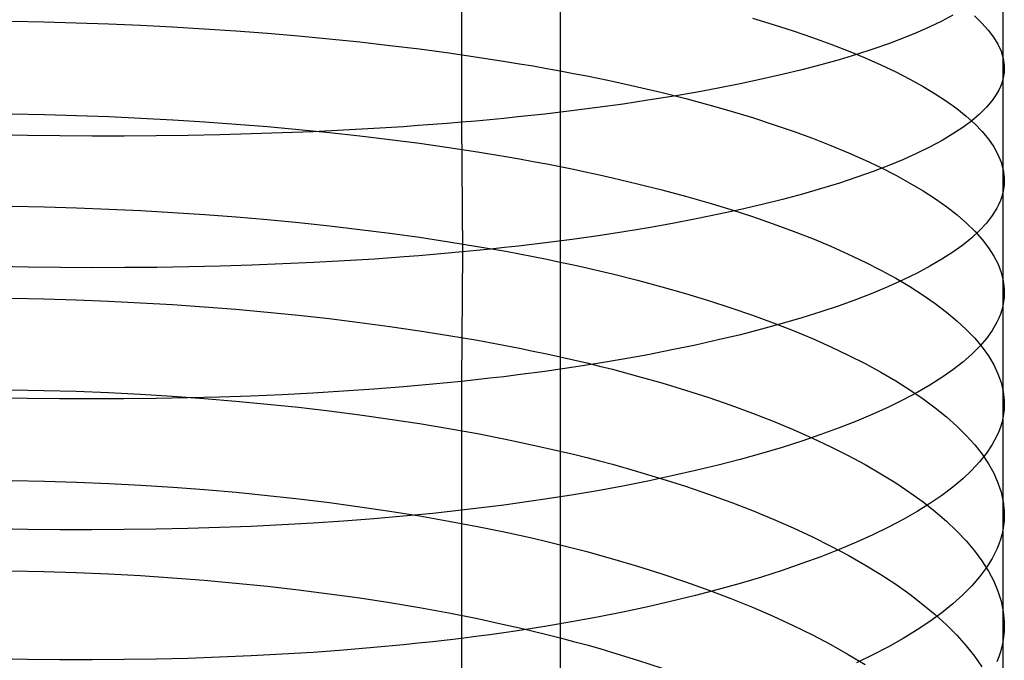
# Model space of a CAD drawing. Extents: x -383 to 1849, y -1185 to -529.
# Tile 765 of 870: x 1832 to 1847, y -1042 to -1033. Entities that reach past the tile are written whole.
import ezdxf

# ---------------------------------------------------------------- set-up
doc = ezdxf.new("R2010")
doc.units = 0
doc.layers.add('PREDEFINITO', color=7, linetype='CONTINUOUS')

msp = doc.modelspace()

# ---------------------------------------------------------------- linework, layer by layer
at = {"layer": 'PREDEFINITO'}
for p, q in [((1846.972, -1031.849, 663.267), (1846.971, -1033.586, 662.959)), ((1840.232, -1031.943, 649.487), (1840.232, -1033.409, 649.17)), ((1838.727, -1032.252, 675.913), (1838.729, -1034.237, 675.582)), ((1846.209, -1032.605, 667.012), (1846.043, -1032.695, 667.465)), ((1846.542, -1032.618, 658.709), (1846.654, -1032.725, 659.174)), ((1831.874, -1032.697, 647.009), (1832.366, -1032.706, 647.013)), ((1832.366, -1032.706, 647.013), (1832.857, -1032.72, 647.03)), ((1832.857, -1032.72, 647.03), (1833.348, -1032.737, 647.063)), ((1833.348, -1032.737, 647.063), (1833.837, -1032.758, 647.11)), ((1833.837, -1032.758, 647.11), (1834.325, -1032.783, 647.172)), ((1843.158, -1032.653, 652.092), (1843.474, -1032.748, 652.455)), ((1843.474, -1032.748, 652.455), (1843.779, -1032.845, 652.827)), ((1846.043, -1032.695, 667.465), (1845.861, -1032.784, 667.912)), ((1846.654, -1032.725, 659.174), (1846.751, -1032.832, 659.642)), ((1834.325, -1032.783, 647.172), (1834.809, -1032.812, 647.248)), ((1834.809, -1032.812, 647.248), (1835.291, -1032.845, 647.339)), ((1835.291, -1032.845, 647.339), (1835.769, -1032.881, 647.444)), ((1835.769, -1032.881, 647.444), (1836.243, -1032.922, 647.564)), ((1843.779, -1032.845, 652.827), (1844.071, -1032.945, 653.209)), ((1845.665, -1032.872, 668.354), (1845.455, -1032.958, 668.79)), ((1845.861, -1032.784, 667.912), (1845.665, -1032.872, 668.354)), ((1846.751, -1032.832, 659.642), (1846.832, -1032.94, 660.113)), ((1836.243, -1032.922, 647.564), (1836.713, -1032.966, 647.698)), ((1836.713, -1032.966, 647.698), (1837.177, -1033.014, 647.847)), ((1837.177, -1033.014, 647.847), (1837.635, -1033.066, 648.011)), ((1837.635, -1033.066, 648.011), (1838.087, -1033.121, 648.188)), ((1844.071, -1032.945, 653.209), (1844.351, -1033.046, 653.6)), ((1844.351, -1033.046, 653.6), (1844.618, -1033.149, 653.999)), ((1845.231, -1033.042, 669.22), (1844.993, -1033.125, 669.643)), ((1845.455, -1032.958, 668.79), (1845.231, -1033.042, 669.22)), ((1846.832, -1032.94, 660.113), (1846.897, -1033.048, 660.585)), ((1846.897, -1033.048, 660.585), (1846.945, -1033.156, 661.059)), ((1838.087, -1033.121, 648.188), (1838.532, -1033.181, 648.38)), ((1838.532, -1033.181, 648.38), (1838.969, -1033.243, 648.587)), ((1844.742, -1033.206, 670.059), (1844.478, -1033.285, 670.467)), ((1844.618, -1033.149, 653.999), (1844.873, -1033.255, 654.407)), ((1844.993, -1033.125, 669.643), (1844.742, -1033.206, 670.059)), ((1846.945, -1033.156, 661.059), (1846.977, -1033.264, 661.534)), ((1838.969, -1033.243, 648.587), (1839.399, -1033.31, 648.807)), ((1839.399, -1033.31, 648.807), (1839.61, -1033.345, 648.923)), ((1839.61, -1033.345, 648.923), (1839.82, -1033.38, 649.042)), ((1844.201, -1033.363, 670.867), (1843.911, -1033.438, 671.258)), ((1844.478, -1033.285, 670.467), (1844.201, -1033.363, 670.867)), ((1844.873, -1033.255, 654.407), (1845.114, -1033.361, 654.822)), ((1845.114, -1033.361, 654.822), (1845.342, -1033.47, 655.245)), ((1846.977, -1033.264, 661.534), (1846.993, -1033.372, 662.009)), ((1839.82, -1033.38, 649.042), (1840.027, -1033.417, 649.165)), ((1840.027, -1033.417, 649.165), (1840.232, -1033.454, 649.292)), ((1840.232, -1033.409, 649.17), (1840.232, -1034.869, 648.823)), ((1840.232, -1033.454, 649.292), (1840.434, -1033.493, 649.422)), ((1840.434, -1033.493, 649.422), (1840.634, -1033.532, 649.555)), ((1843.61, -1033.512, 671.641), (1843.297, -1033.583, 672.013)), ((1843.911, -1033.438, 671.258), (1843.61, -1033.512, 671.641)), ((1845.342, -1033.47, 655.245), (1845.556, -1033.579, 655.674)), ((1846.991, -1033.479, 662.485), (1846.983, -1033.533, 662.722)), ((1846.994, -1033.426, 662.247), (1846.991, -1033.479, 662.485)), ((1846.993, -1033.372, 662.009), (1846.994, -1033.426, 662.247)), ((1840.634, -1033.532, 649.555), (1840.832, -1033.572, 649.692)), ((1840.832, -1033.572, 649.692), (1841.026, -1033.613, 649.832)), ((1841.026, -1033.613, 649.832), (1841.409, -1033.698, 650.123)), ((1842.972, -1033.652, 672.376), (1842.636, -1033.718, 672.729)), ((1843.297, -1033.583, 672.013), (1842.972, -1033.652, 672.376)), ((1845.556, -1033.579, 655.674), (1845.757, -1033.69, 656.11)), ((1846.955, -1033.64, 663.197), (1846.935, -1033.693, 663.433)), ((1846.971, -1033.586, 662.959), (1846.955, -1033.64, 663.197)), ((1846.983, -1033.533, 662.722), (1846.971, -1033.586, 662.959)), ((1846.971, -1033.586, 662.959), (1846.972, -1035.313, 662.594)), ((1841.409, -1033.698, 650.123), (1841.781, -1033.786, 650.426)), ((1841.781, -1033.786, 650.426), (1842.142, -1033.877, 650.742)), ((1842.289, -1033.783, 673.07), (1841.932, -1033.844, 673.401)), ((1842.636, -1033.718, 672.729), (1842.289, -1033.783, 673.07)), ((1845.757, -1033.69, 656.11), (1845.943, -1033.803, 656.551)), ((1845.943, -1033.803, 656.551), (1846.116, -1033.916, 656.997)), ((1846.881, -1033.799, 663.906), (1846.81, -1033.904, 664.376)), ((1846.91, -1033.746, 663.67), (1846.881, -1033.799, 663.906)), ((1846.935, -1033.693, 663.433), (1846.91, -1033.746, 663.67)), ((1841.187, -1033.96, 674.026), (1840.8, -1034.014, 674.319)), ((1841.564, -1033.903, 673.719), (1841.187, -1033.96, 674.026)), ((1841.932, -1033.844, 673.401), (1841.564, -1033.903, 673.719)), ((1842.142, -1033.877, 650.742), (1842.492, -1033.97, 651.069)), ((1846.116, -1033.916, 656.997), (1846.273, -1034.03, 657.449)), ((1846.81, -1033.904, 664.376), (1846.723, -1034.008, 664.845)), ((1831.882, -1034.11, 646.671), (1832.373, -1034.119, 646.674)), ((1832.373, -1034.119, 646.674), (1832.864, -1034.133, 646.692)), ((1839.997, -1034.112, 674.867), (1839.583, -1034.157, 675.12)), ((1840.403, -1034.064, 674.6), (1839.997, -1034.112, 674.867)), ((1840.8, -1034.014, 674.319), (1840.403, -1034.064, 674.6)), ((1842.492, -1033.97, 651.069), (1842.832, -1034.067, 651.408)), ((1842.832, -1034.067, 651.408), (1843.16, -1034.167, 651.758)), ((1846.273, -1034.03, 657.449), (1846.416, -1034.145, 657.904)), ((1846.619, -1034.112, 665.31), (1846.499, -1034.214, 665.773)), ((1846.723, -1034.008, 664.845), (1846.619, -1034.112, 665.31)), ((1832.864, -1034.133, 646.692), (1833.355, -1034.151, 646.724)), ((1833.355, -1034.151, 646.724), (1833.843, -1034.173, 646.771)), ((1833.843, -1034.173, 646.771), (1834.33, -1034.199, 646.832)), ((1834.33, -1034.199, 646.832), (1834.815, -1034.23, 646.908)), ((1834.815, -1034.23, 646.908), (1835.296, -1034.264, 646.999)), ((1835.296, -1034.264, 646.999), (1835.774, -1034.303, 647.104)), ((1838.51, -1034.255, 675.688), (1838.29, -1034.273, 675.79)), ((1838.729, -1034.237, 675.582), (1838.51, -1034.255, 675.688)), ((1838.945, -1034.219, 675.472), (1838.729, -1034.237, 675.582)), ((1838.729, -1034.237, 675.582), (1838.74, -1036.214, 675.207)), ((1839.16, -1034.199, 675.358), (1838.945, -1034.219, 675.472)), ((1839.372, -1034.178, 675.241), (1839.16, -1034.199, 675.358)), ((1839.583, -1034.157, 675.12), (1839.372, -1034.178, 675.241)), ((1843.16, -1034.167, 651.758), (1843.476, -1034.269, 652.118)), ((1843.476, -1034.269, 652.118), (1843.78, -1034.373, 652.488)), ((1846.499, -1034.214, 665.773), (1846.363, -1034.316, 666.231)), ((1846.416, -1034.145, 657.904), (1846.544, -1034.261, 658.364)), ((1846.544, -1034.261, 658.364), (1846.656, -1034.377, 658.826)), ((1835.522, -1034.416, 676.719), (1835.043, -1034.429, 676.821)), ((1835.997, -1034.4, 676.602), (1835.522, -1034.416, 676.719)), ((1835.774, -1034.303, 647.104), (1836.247, -1034.346, 647.223)), ((1836.467, -1034.381, 676.471), (1835.997, -1034.4, 676.602)), ((1836.247, -1034.346, 647.223), (1836.716, -1034.393, 647.357)), ((1836.931, -1034.359, 676.323), (1836.467, -1034.381, 676.471)), ((1836.716, -1034.393, 647.357), (1837.18, -1034.444, 647.505)), ((1837.391, -1034.333, 676.161), (1836.931, -1034.359, 676.323)), ((1837.844, -1034.305, 675.983), (1837.391, -1034.333, 676.161)), ((1838.068, -1034.289, 675.889), (1837.844, -1034.305, 675.983)), ((1838.29, -1034.273, 675.79), (1838.068, -1034.289, 675.889)), ((1843.78, -1034.373, 652.488), (1844.073, -1034.48, 652.868)), ((1846.212, -1034.416, 666.686), (1846.046, -1034.515, 667.136)), ((1846.363, -1034.316, 666.231), (1846.212, -1034.416, 666.686)), ((1846.656, -1034.377, 658.826), (1846.752, -1034.494, 659.292)), ((1832.118, -1034.438, 677.113), (1831.627, -1034.429, 677.11)), ((1832.609, -1034.445, 677.102), (1832.118, -1034.438, 677.113)), ((1833.1, -1034.448, 677.076), (1832.609, -1034.445, 677.102)), ((1833.589, -1034.448, 677.035), (1833.1, -1034.448, 677.076)), ((1834.076, -1034.444, 676.979), (1833.589, -1034.448, 677.035)), ((1834.561, -1034.438, 676.907), (1834.076, -1034.444, 676.979)), ((1835.043, -1034.429, 676.821), (1834.561, -1034.438, 676.907)), ((1837.18, -1034.444, 647.505), (1837.637, -1034.499, 647.668)), ((1837.637, -1034.499, 647.668), (1838.089, -1034.558, 647.845)), ((1838.089, -1034.558, 647.845), (1838.533, -1034.621, 648.036)), ((1844.073, -1034.48, 652.868), (1844.353, -1034.59, 653.257)), ((1846.046, -1034.515, 667.136), (1845.865, -1034.612, 667.581)), ((1846.752, -1034.494, 659.292), (1846.833, -1034.611, 659.76)), ((1838.533, -1034.621, 648.036), (1838.971, -1034.688, 648.241)), ((1838.971, -1034.688, 648.241), (1839.4, -1034.759, 648.461)), ((1844.353, -1034.59, 653.257), (1844.62, -1034.701, 653.654)), ((1844.62, -1034.701, 653.654), (1844.874, -1034.814, 654.06)), ((1845.67, -1034.708, 668.021), (1845.46, -1034.803, 668.455)), ((1845.865, -1034.612, 667.581), (1845.67, -1034.708, 668.021)), ((1846.833, -1034.611, 659.76), (1846.898, -1034.728, 660.23)), ((1839.4, -1034.759, 648.461), (1839.611, -1034.796, 648.576)), ((1839.611, -1034.796, 648.576), (1839.82, -1034.834, 648.694)), ((1839.82, -1034.834, 648.694), (1840.027, -1034.873, 648.817)), ((1840.232, -1034.869, 648.823), (1840.232, -1036.323, 648.448)), ((1844.874, -1034.814, 654.06), (1845.116, -1034.929, 654.473)), ((1845.46, -1034.803, 668.455), (1845.236, -1034.895, 668.882)), ((1846.898, -1034.728, 660.23), (1846.947, -1034.845, 660.702)), ((1846.947, -1034.845, 660.702), (1846.978, -1034.963, 661.175)), ((1840.027, -1034.873, 648.817), (1840.232, -1034.913, 648.942)), ((1840.232, -1034.913, 648.942), (1840.434, -1034.954, 649.072)), ((1840.434, -1034.954, 649.072), (1840.634, -1034.996, 649.204)), ((1840.634, -1034.996, 649.204), (1840.831, -1035.039, 649.341)), ((1844.999, -1034.987, 669.303), (1844.748, -1035.076, 669.716)), ((1845.236, -1034.895, 668.882), (1844.999, -1034.987, 669.303)), ((1845.116, -1034.929, 654.473), (1845.344, -1035.046, 654.893)), ((1846.978, -1034.963, 661.175), (1846.993, -1035.08, 661.648)), ((1840.831, -1035.039, 649.341), (1841.026, -1035.083, 649.48)), ((1841.026, -1035.083, 649.48), (1841.408, -1035.173, 649.769)), ((1844.484, -1035.163, 670.122), (1844.208, -1035.248, 670.52)), ((1844.748, -1035.076, 669.716), (1844.484, -1035.163, 670.122)), ((1845.344, -1035.046, 654.893), (1845.558, -1035.164, 655.32)), ((1845.558, -1035.164, 655.32), (1845.759, -1035.283, 655.753)), ((1846.995, -1035.138, 661.884), (1846.991, -1035.197, 662.121)), ((1846.993, -1035.08, 661.648), (1846.995, -1035.138, 661.884)), ((1841.408, -1035.173, 649.769), (1841.78, -1035.267, 650.071)), ((1841.78, -1035.267, 650.071), (1842.141, -1035.364, 650.384)), ((1844.208, -1035.248, 670.52), (1843.919, -1035.331, 670.909)), ((1845.759, -1035.283, 655.753), (1845.945, -1035.404, 656.192)), ((1846.972, -1035.313, 662.594), (1846.956, -1035.371, 662.83)), ((1846.984, -1035.255, 662.357), (1846.972, -1035.313, 662.594)), ((1846.972, -1035.313, 662.594), (1846.972, -1038.747, 661.782)), ((1846.991, -1035.197, 662.121), (1846.984, -1035.255, 662.357)), ((1842.141, -1035.364, 650.384), (1842.492, -1035.465, 650.71)), ((1842.492, -1035.465, 650.71), (1842.831, -1035.568, 651.047)), ((1843.618, -1035.412, 671.289), (1843.305, -1035.49, 671.659)), ((1843.919, -1035.331, 670.909), (1843.618, -1035.412, 671.289)), ((1845.945, -1035.404, 656.192), (1846.117, -1035.526, 656.636)), ((1846.935, -1035.429, 663.065), (1846.91, -1035.487, 663.301)), ((1846.956, -1035.371, 662.83), (1846.935, -1035.429, 663.065)), ((1831.882, -1035.518, 646.309), (1832.373, -1035.528, 646.311)), ((1832.373, -1035.528, 646.311), (1832.864, -1035.542, 646.329)), ((1832.864, -1035.542, 646.329), (1833.355, -1035.561, 646.361)), ((1833.355, -1035.561, 646.361), (1833.843, -1035.584, 646.407)), ((1833.843, -1035.584, 646.407), (1834.33, -1035.611, 646.468)), ((1834.33, -1035.611, 646.468), (1834.815, -1035.643, 646.544)), ((1842.981, -1035.566, 672.02), (1842.645, -1035.64, 672.371)), ((1842.831, -1035.568, 651.047), (1843.159, -1035.674, 651.395)), ((1843.305, -1035.49, 671.659), (1842.981, -1035.566, 672.02)), ((1846.117, -1035.526, 656.636), (1846.275, -1035.65, 657.085)), ((1846.881, -1035.544, 663.536), (1846.81, -1035.659, 664.005)), ((1846.91, -1035.487, 663.301), (1846.881, -1035.544, 663.536)), ((1834.815, -1035.643, 646.544), (1835.296, -1035.68, 646.634)), ((1835.296, -1035.68, 646.634), (1835.774, -1035.72, 646.738)), ((1835.774, -1035.72, 646.738), (1836.247, -1035.766, 646.856)), ((1836.247, -1035.766, 646.856), (1836.716, -1035.815, 646.989)), ((1842.299, -1035.71, 672.71), (1841.942, -1035.779, 673.039)), ((1842.645, -1035.64, 672.371), (1842.299, -1035.71, 672.71)), ((1843.159, -1035.674, 651.395), (1843.475, -1035.784, 651.753)), ((1846.275, -1035.65, 657.085), (1846.417, -1035.774, 657.538)), ((1846.81, -1035.659, 664.005), (1846.722, -1035.773, 664.471)), ((1836.716, -1035.815, 646.989), (1837.18, -1035.869, 647.136)), ((1837.18, -1035.869, 647.136), (1837.637, -1035.927, 647.298)), ((1841.197, -1035.906, 673.66), (1840.81, -1035.966, 673.952)), ((1841.575, -1035.844, 673.355), (1841.197, -1035.906, 673.66)), ((1841.942, -1035.779, 673.039), (1841.575, -1035.844, 673.355)), ((1843.475, -1035.784, 651.753), (1843.779, -1035.895, 652.122)), ((1843.779, -1035.895, 652.122), (1844.071, -1036.01, 652.499)), ((1846.417, -1035.774, 657.538), (1846.545, -1035.898, 657.995)), ((1846.618, -1035.885, 664.935), (1846.498, -1035.997, 665.396)), ((1846.545, -1035.898, 657.995), (1846.657, -1036.024, 658.456)), ((1846.722, -1035.773, 664.471), (1846.618, -1035.885, 664.935)), ((1837.637, -1035.927, 647.298), (1838.089, -1035.99, 647.474)), ((1838.089, -1035.99, 647.474), (1838.533, -1036.057, 647.663)), ((1838.533, -1036.057, 647.663), (1838.971, -1036.128, 647.867)), ((1840.414, -1036.022, 674.231), (1840.008, -1036.075, 674.496)), ((1840.81, -1035.966, 673.952), (1840.414, -1036.022, 674.231)), ((1844.071, -1036.01, 652.499), (1844.351, -1036.127, 652.886)), ((1846.498, -1035.997, 665.396), (1846.362, -1036.108, 665.853)), ((1846.657, -1036.024, 658.456), (1846.754, -1036.15, 658.919)), ((1838.74, -1036.214, 675.207), (1838.521, -1036.234, 675.313)), ((1838.74, -1036.214, 675.207), (1838.728, -1038.186, 674.804)), ((1838.956, -1036.193, 675.098), (1838.74, -1036.214, 675.207)), ((1839.171, -1036.171, 674.985), (1838.956, -1036.193, 675.098)), ((1838.971, -1036.128, 647.867), (1839.4, -1036.203, 648.086)), ((1839.383, -1036.148, 674.868), (1839.171, -1036.171, 674.985)), ((1839.594, -1036.125, 674.748), (1839.383, -1036.148, 674.868)), ((1839.4, -1036.203, 648.086), (1839.611, -1036.243, 648.2)), ((1840.008, -1036.075, 674.496), (1839.594, -1036.125, 674.748)), ((1844.351, -1036.127, 652.886), (1844.619, -1036.246, 653.281)), ((1846.21, -1036.217, 666.306), (1846.044, -1036.325, 666.755)), ((1846.362, -1036.108, 665.853), (1846.21, -1036.217, 666.306)), ((1846.754, -1036.15, 658.919), (1846.834, -1036.276, 659.385)), ((1836.942, -1036.35, 675.945), (1836.477, -1036.375, 676.091)), ((1837.401, -1036.321, 675.783), (1836.942, -1036.35, 675.945)), ((1837.854, -1036.289, 675.607), (1837.401, -1036.321, 675.783)), ((1838.078, -1036.271, 675.513), (1837.854, -1036.289, 675.607)), ((1838.301, -1036.253, 675.415), (1838.078, -1036.271, 675.513)), ((1838.521, -1036.234, 675.313), (1838.301, -1036.253, 675.415)), ((1839.611, -1036.243, 648.2), (1839.82, -1036.283, 648.318)), ((1839.82, -1036.283, 648.318), (1840.027, -1036.324, 648.439)), ((1840.027, -1036.324, 648.439), (1840.232, -1036.367, 648.564)), ((1840.232, -1036.323, 648.448), (1840.231, -1037.769, 648.045)), ((1840.232, -1036.367, 648.564), (1840.434, -1036.41, 648.693)), ((1844.619, -1036.246, 653.281), (1844.873, -1036.367, 653.684)), ((1844.873, -1036.367, 653.684), (1845.114, -1036.49, 654.095)), ((1846.044, -1036.325, 666.755), (1845.863, -1036.431, 667.198)), ((1846.834, -1036.276, 659.385), (1846.899, -1036.402, 659.852)), ((1832.125, -1036.445, 676.732), (1831.633, -1036.435, 676.729)), ((1832.617, -1036.451, 676.721), (1832.125, -1036.445, 676.732)), ((1833.108, -1036.453, 676.695), (1832.617, -1036.451, 676.721)), ((1833.597, -1036.452, 676.654), (1833.108, -1036.453, 676.695)), ((1834.085, -1036.448, 676.597), (1833.597, -1036.452, 676.654)), ((1834.571, -1036.44, 676.526), (1834.085, -1036.448, 676.597)), ((1835.053, -1036.429, 676.44), (1834.571, -1036.44, 676.526)), ((1835.532, -1036.414, 676.339), (1835.053, -1036.429, 676.44)), ((1836.007, -1036.396, 676.223), (1835.532, -1036.414, 676.339)), ((1836.477, -1036.375, 676.091), (1836.007, -1036.396, 676.223)), ((1840.434, -1036.41, 648.693), (1840.634, -1036.455, 648.825)), ((1840.634, -1036.455, 648.825), (1840.831, -1036.5, 648.96)), ((1840.831, -1036.5, 648.96), (1841.026, -1036.547, 649.099)), ((1845.114, -1036.49, 654.095), (1845.342, -1036.615, 654.513)), ((1845.863, -1036.431, 667.198), (1845.667, -1036.536, 667.637)), ((1846.899, -1036.402, 659.852), (1846.947, -1036.529, 660.322)), ((1841.026, -1036.547, 649.099), (1841.408, -1036.643, 649.386)), ((1841.408, -1036.643, 649.386), (1841.78, -1036.743, 649.685)), ((1845.456, -1036.639, 668.069), (1845.232, -1036.741, 668.495)), ((1845.342, -1036.615, 654.513), (1845.557, -1036.741, 654.937)), ((1845.667, -1036.536, 667.637), (1845.456, -1036.639, 668.069)), ((1846.947, -1036.529, 660.322), (1846.979, -1036.656, 660.792)), ((1846.979, -1036.656, 660.792), (1846.994, -1036.782, 661.263)), ((1841.78, -1036.743, 649.685), (1842.141, -1036.846, 649.997)), ((1845.232, -1036.741, 668.495), (1844.994, -1036.84, 668.915)), ((1845.557, -1036.741, 654.937), (1845.757, -1036.87, 655.368)), ((1846.994, -1036.782, 661.263), (1846.995, -1036.845, 661.498)), ((1831.873, -1036.92, 645.924), (1832.365, -1036.929, 645.926)), ((1832.365, -1036.929, 645.926), (1832.857, -1036.944, 645.943)), ((1832.857, -1036.944, 645.943), (1833.348, -1036.963, 645.975)), ((1833.348, -1036.963, 645.975), (1833.837, -1036.987, 646.02)), ((1842.141, -1036.846, 649.997), (1842.491, -1036.953, 650.321)), ((1842.491, -1036.953, 650.321), (1842.83, -1037.063, 650.656)), ((1844.743, -1036.938, 669.327), (1844.479, -1037.033, 669.732)), ((1844.994, -1036.84, 668.915), (1844.743, -1036.938, 669.327)), ((1845.757, -1036.87, 655.368), (1845.944, -1036.999, 655.804)), ((1846.992, -1036.908, 661.733), (1846.984, -1036.971, 661.969)), ((1846.995, -1036.845, 661.498), (1846.992, -1036.908, 661.733)), ((1833.837, -1036.987, 646.02), (1834.324, -1037.015, 646.081)), ((1834.324, -1037.015, 646.081), (1834.809, -1037.049, 646.155)), ((1834.809, -1037.049, 646.155), (1835.291, -1037.087, 646.244)), ((1835.291, -1037.087, 646.244), (1835.769, -1037.13, 646.347)), ((1842.83, -1037.063, 650.656), (1843.158, -1037.176, 651.002)), ((1844.479, -1037.033, 669.732), (1844.202, -1037.126, 670.128)), ((1845.944, -1036.999, 655.804), (1846.116, -1037.13, 656.246)), ((1846.956, -1037.097, 662.439), (1846.935, -1037.159, 662.673)), ((1846.972, -1037.034, 662.204), (1846.956, -1037.097, 662.439)), ((1846.984, -1036.971, 661.969), (1846.972, -1037.034, 662.204)), ((1835.769, -1037.13, 646.347), (1836.243, -1037.177, 646.464)), ((1836.243, -1037.177, 646.464), (1836.712, -1037.229, 646.596)), ((1836.712, -1037.229, 646.596), (1837.177, -1037.286, 646.742)), ((1843.158, -1037.176, 651.002), (1843.474, -1037.292, 651.358)), ((1843.913, -1037.217, 670.516), (1843.612, -1037.305, 670.896)), ((1844.202, -1037.126, 670.128), (1843.913, -1037.217, 670.516)), ((1846.116, -1037.13, 656.246), (1846.274, -1037.262, 656.692)), ((1846.274, -1037.262, 656.692), (1846.416, -1037.395, 657.143)), ((1846.91, -1037.222, 662.908), (1846.881, -1037.284, 663.141)), ((1846.935, -1037.159, 662.673), (1846.91, -1037.222, 662.908)), ((1837.177, -1037.286, 646.742), (1837.635, -1037.347, 646.902)), ((1837.635, -1037.347, 646.902), (1838.087, -1037.413, 647.076)), ((1838.087, -1037.413, 647.076), (1838.532, -1037.484, 647.264)), ((1843.298, -1037.391, 671.265), (1842.974, -1037.474, 671.625)), ((1843.612, -1037.305, 670.896), (1843.298, -1037.391, 671.265)), ((1843.474, -1037.292, 651.358), (1843.779, -1037.411, 651.724)), ((1843.779, -1037.411, 651.724), (1844.071, -1037.533, 652.099)), ((1846.416, -1037.395, 657.143), (1846.544, -1037.529, 657.597)), ((1846.81, -1037.408, 663.608), (1846.722, -1037.531, 664.072)), ((1846.881, -1037.284, 663.141), (1846.81, -1037.408, 663.608)), ((1838.532, -1037.484, 647.264), (1838.969, -1037.559, 647.467)), ((1838.969, -1037.559, 647.467), (1839.399, -1037.639, 647.684)), ((1842.638, -1037.555, 671.975), (1842.291, -1037.633, 672.313)), ((1842.974, -1037.474, 671.625), (1842.638, -1037.555, 671.975)), ((1844.071, -1037.533, 652.099), (1844.351, -1037.658, 652.483)), ((1846.544, -1037.529, 657.597), (1846.656, -1037.663, 658.055)), ((1846.722, -1037.531, 664.072), (1846.617, -1037.653, 664.534)), ((1839.399, -1037.639, 647.684), (1839.61, -1037.68, 647.797)), ((1839.61, -1037.68, 647.797), (1839.82, -1037.723, 647.914)), ((1841.933, -1037.707, 672.641), (1841.566, -1037.779, 672.957)), ((1842.291, -1037.633, 672.313), (1841.933, -1037.707, 672.641)), ((1844.351, -1037.658, 652.483), (1844.618, -1037.785, 652.876)), ((1846.617, -1037.653, 664.534), (1846.497, -1037.774, 664.992)), ((1846.656, -1037.663, 658.055), (1846.753, -1037.798, 658.516)), ((1839.82, -1037.723, 647.914), (1840.027, -1037.767, 648.035)), ((1840.027, -1037.767, 648.035), (1840.231, -1037.811, 648.159)), ((1840.231, -1037.769, 648.045), (1840.231, -1039.207, 647.613)), ((1840.231, -1037.811, 648.159), (1840.434, -1037.857, 648.287)), ((1840.434, -1037.857, 648.287), (1840.634, -1037.905, 648.418)), ((1841.188, -1037.847, 673.261), (1840.8, -1037.913, 673.552)), ((1841.566, -1037.779, 672.957), (1841.188, -1037.847, 673.261)), ((1844.618, -1037.785, 652.876), (1844.873, -1037.914, 653.277)), ((1846.497, -1037.774, 664.992), (1846.361, -1037.893, 665.447)), ((1846.753, -1037.798, 658.516), (1846.834, -1037.934, 658.979)), ((1840.404, -1037.975, 673.83), (1839.998, -1038.033, 674.095)), ((1840.8, -1037.913, 673.552), (1840.404, -1037.975, 673.83)), ((1840.634, -1037.905, 648.418), (1840.831, -1037.953, 648.552)), ((1840.831, -1037.953, 648.552), (1841.026, -1038.002, 648.69)), ((1841.026, -1038.002, 648.69), (1841.408, -1038.104, 648.976)), ((1844.873, -1037.914, 653.277), (1845.114, -1038.045, 653.685)), ((1846.209, -1038.011, 665.898), (1846.043, -1038.128, 666.344)), ((1846.361, -1037.893, 665.447), (1846.209, -1038.011, 665.898)), ((1846.834, -1037.934, 658.979), (1846.898, -1038.069, 659.444)), ((1838.945, -1038.163, 674.695), (1838.728, -1038.186, 674.804)), ((1839.16, -1038.139, 674.582), (1838.945, -1038.163, 674.695)), ((1839.372, -1038.114, 674.466), (1839.16, -1038.139, 674.582)), ((1839.583, -1038.088, 674.346), (1839.372, -1038.114, 674.466)), ((1839.998, -1038.033, 674.095), (1839.583, -1038.088, 674.346)), ((1841.408, -1038.104, 648.976), (1841.78, -1038.21, 649.274)), ((1845.114, -1038.045, 653.685), (1845.342, -1038.178, 654.101)), ((1846.043, -1038.128, 666.344), (1845.861, -1038.243, 666.786)), ((1846.898, -1038.069, 659.444), (1846.947, -1038.205, 659.911)), ((1831.873, -1038.313, 645.507), (1832.365, -1038.322, 645.509)), ((1837.389, -1038.305, 675.378), (1836.93, -1038.336, 675.538)), ((1837.843, -1038.269, 675.201), (1837.389, -1038.305, 675.378)), ((1838.067, -1038.25, 675.108), (1837.843, -1038.269, 675.201)), ((1838.289, -1038.229, 675.01), (1838.067, -1038.25, 675.108)), ((1838.51, -1038.208, 674.909), (1838.289, -1038.229, 675.01)), ((1838.728, -1038.186, 674.804), (1838.51, -1038.208, 674.909)), ((1838.728, -1038.186, 674.804), (1838.727, -1040.149, 674.357)), ((1841.78, -1038.21, 649.274), (1842.141, -1038.319, 649.584)), ((1845.342, -1038.178, 654.101), (1845.556, -1038.313, 654.523)), ((1845.556, -1038.313, 654.523), (1845.757, -1038.449, 654.951)), ((1845.861, -1038.243, 666.786), (1845.665, -1038.357, 667.222)), ((1846.947, -1038.205, 659.911), (1846.979, -1038.341, 660.378)), ((1832.112, -1038.446, 676.321), (1831.62, -1038.437, 676.317)), ((1832.604, -1038.452, 676.31), (1832.112, -1038.446, 676.321)), ((1832.365, -1038.322, 645.509), (1832.857, -1038.337, 645.526)), ((1833.095, -1038.454, 676.284), (1832.604, -1038.452, 676.31)), ((1832.857, -1038.337, 645.526), (1833.348, -1038.357, 645.557)), ((1833.584, -1038.453, 676.243), (1833.095, -1038.454, 676.284)), ((1833.348, -1038.357, 645.557), (1833.837, -1038.381, 645.602)), ((1834.072, -1038.447, 676.187), (1833.584, -1038.453, 676.243)), ((1833.837, -1038.381, 645.602), (1834.324, -1038.411, 645.662)), ((1834.558, -1038.438, 676.117), (1834.072, -1038.447, 676.187)), ((1834.324, -1038.411, 645.662), (1834.809, -1038.446, 645.735)), ((1835.04, -1038.425, 676.031), (1834.558, -1038.438, 676.117)), ((1834.809, -1038.446, 645.735), (1835.291, -1038.486, 645.823)), ((1835.519, -1038.409, 675.931), (1835.04, -1038.425, 676.031)), ((1835.994, -1038.389, 675.815), (1835.519, -1038.409, 675.931)), ((1836.464, -1038.364, 675.684), (1835.994, -1038.389, 675.815)), ((1836.93, -1038.336, 675.538), (1836.464, -1038.364, 675.684)), ((1842.141, -1038.319, 649.584), (1842.492, -1038.432, 649.906)), ((1842.492, -1038.432, 649.906), (1842.831, -1038.549, 650.239)), ((1845.455, -1038.469, 667.652), (1845.23, -1038.578, 668.076)), ((1845.665, -1038.357, 667.222), (1845.455, -1038.469, 667.652)), ((1845.757, -1038.449, 654.951), (1845.944, -1038.588, 655.384)), ((1846.979, -1038.341, 660.378), (1846.993, -1038.477, 660.846)), ((1835.291, -1038.486, 645.823), (1835.769, -1038.531, 645.926)), ((1835.769, -1038.531, 645.926), (1836.243, -1038.58, 646.042)), ((1836.243, -1038.58, 646.042), (1836.712, -1038.635, 646.173)), ((1842.831, -1038.549, 650.239), (1843.159, -1038.669, 650.583)), ((1845.23, -1038.578, 668.076), (1844.992, -1038.686, 668.494)), ((1845.944, -1038.588, 655.384), (1846.116, -1038.727, 655.823)), ((1846.991, -1038.612, 661.314), (1846.984, -1038.68, 661.548)), ((1846.995, -1038.544, 661.08), (1846.991, -1038.612, 661.314)), ((1846.993, -1038.477, 660.846), (1846.995, -1038.544, 661.08)), ((1836.712, -1038.635, 646.173), (1837.177, -1038.695, 646.318)), ((1837.177, -1038.695, 646.318), (1837.635, -1038.759, 646.476)), ((1837.635, -1038.759, 646.476), (1838.087, -1038.829, 646.649)), ((1843.159, -1038.669, 650.583), (1843.475, -1038.793, 650.937)), ((1844.992, -1038.686, 668.494), (1844.741, -1038.792, 668.904)), ((1846.116, -1038.727, 655.823), (1846.273, -1038.868, 656.267)), ((1846.972, -1038.747, 661.782), (1846.956, -1038.815, 662.016)), ((1846.984, -1038.68, 661.548), (1846.972, -1038.747, 661.782)), ((1846.972, -1038.747, 661.782), (1846.972, -1042.152, 660.85)), ((1838.087, -1038.829, 646.649), (1838.532, -1038.903, 646.836)), ((1838.532, -1038.903, 646.836), (1838.969, -1038.982, 647.037)), ((1843.475, -1038.793, 650.937), (1843.779, -1038.919, 651.301)), ((1844.477, -1038.895, 669.307), (1844.2, -1038.996, 669.701)), ((1844.741, -1038.792, 668.904), (1844.477, -1038.895, 669.307)), ((1846.273, -1038.868, 656.267), (1846.416, -1039.01, 656.715)), ((1846.935, -1038.882, 662.249), (1846.91, -1038.949, 662.482)), ((1846.956, -1038.815, 662.016), (1846.935, -1038.882, 662.249)), ((1838.969, -1038.982, 647.037), (1839.399, -1039.066, 647.252)), ((1839.399, -1039.066, 647.252), (1839.61, -1039.11, 647.365)), ((1843.779, -1038.919, 651.301), (1844.071, -1039.049, 651.675)), ((1844.2, -1038.996, 669.701), (1843.911, -1039.095, 670.088)), ((1844.071, -1039.049, 651.675), (1844.351, -1039.181, 652.057)), ((1846.416, -1039.01, 656.715), (1846.544, -1039.152, 657.167)), ((1846.881, -1039.015, 662.715), (1846.809, -1039.148, 663.178)), ((1846.91, -1038.949, 662.482), (1846.881, -1039.015, 662.715)), ((1839.61, -1039.11, 647.365), (1839.819, -1039.155, 647.481)), ((1839.819, -1039.155, 647.481), (1840.027, -1039.201, 647.601)), ((1840.027, -1039.201, 647.601), (1840.231, -1039.248, 647.724)), ((1840.231, -1039.207, 647.613), (1840.232, -1040.635, 647.152)), ((1843.609, -1039.191, 670.465), (1843.296, -1039.284, 670.833)), ((1843.911, -1039.095, 670.088), (1843.609, -1039.191, 670.465)), ((1844.351, -1039.181, 652.057), (1844.618, -1039.316, 652.448)), ((1846.544, -1039.152, 657.167), (1846.656, -1039.296, 657.622)), ((1846.809, -1039.148, 663.178), (1846.722, -1039.281, 663.64)), ((1840.231, -1039.248, 647.724), (1840.434, -1039.297, 647.851)), ((1840.434, -1039.297, 647.851), (1840.634, -1039.346, 647.981)), ((1840.634, -1039.346, 647.981), (1840.831, -1039.397, 648.115)), ((1843.296, -1039.284, 670.833), (1842.971, -1039.374, 671.191)), ((1844.618, -1039.316, 652.448), (1844.873, -1039.453, 652.846)), ((1846.722, -1039.281, 663.64), (1846.617, -1039.412, 664.099)), ((1846.656, -1039.296, 657.622), (1846.753, -1039.44, 658.08)), ((1840.831, -1039.397, 648.115), (1841.026, -1039.449, 648.252)), ((1841.026, -1039.449, 648.252), (1841.408, -1039.557, 648.535)), ((1842.635, -1039.462, 671.539), (1842.289, -1039.546, 671.877)), ((1842.971, -1039.374, 671.191), (1842.635, -1039.462, 671.539)), ((1844.873, -1039.453, 652.846), (1845.114, -1039.592, 653.252)), ((1846.617, -1039.412, 664.099), (1846.497, -1039.541, 664.555)), ((1846.753, -1039.44, 658.08), (1846.833, -1039.584, 658.54)), ((1841.408, -1039.557, 648.535), (1841.78, -1039.668, 648.831)), ((1841.931, -1039.627, 672.203), (1841.563, -1039.705, 672.517)), ((1841.78, -1039.668, 648.831), (1842.141, -1039.784, 649.139)), ((1842.289, -1039.546, 671.877), (1841.931, -1039.627, 672.203)), ((1845.114, -1039.592, 653.252), (1845.342, -1039.733, 653.666)), ((1846.497, -1039.541, 664.555), (1846.361, -1039.67, 665.007)), ((1846.833, -1039.584, 658.54), (1846.898, -1039.729, 659.003)), ((1831.881, -1039.696, 645.059), (1832.373, -1039.706, 645.062)), ((1832.373, -1039.706, 645.062), (1832.864, -1039.721, 645.078)), ((1832.864, -1039.721, 645.078), (1833.354, -1039.741, 645.109)), ((1833.354, -1039.741, 645.109), (1833.843, -1039.767, 645.154)), ((1833.843, -1039.767, 645.154), (1834.33, -1039.798, 645.213)), ((1834.33, -1039.798, 645.213), (1834.814, -1039.834, 645.287)), ((1841.186, -1039.78, 672.82), (1840.798, -1039.851, 673.11)), ((1841.563, -1039.705, 672.517), (1841.186, -1039.78, 672.82)), ((1842.141, -1039.784, 649.139), (1842.491, -1039.903, 649.459)), ((1845.342, -1039.733, 653.666), (1845.556, -1039.877, 654.085)), ((1846.209, -1039.797, 665.456), (1846.043, -1039.923, 665.9)), ((1846.361, -1039.67, 665.007), (1846.209, -1039.797, 665.456)), ((1846.898, -1039.729, 659.003), (1846.947, -1039.874, 659.466)), ((1834.814, -1039.834, 645.287), (1835.296, -1039.876, 645.374)), ((1835.296, -1039.876, 645.374), (1835.773, -1039.923, 645.476)), ((1835.773, -1039.923, 645.476), (1836.247, -1039.975, 645.592)), ((1840.402, -1039.918, 673.387), (1839.996, -1039.982, 673.651)), ((1840.798, -1039.851, 673.11), (1840.402, -1039.918, 673.387)), ((1842.491, -1039.903, 649.459), (1842.831, -1040.027, 649.789)), ((1845.556, -1039.877, 654.085), (1845.757, -1040.022, 654.511)), ((1846.043, -1039.923, 665.9), (1845.861, -1040.047, 666.339)), ((1846.947, -1039.874, 659.466), (1846.978, -1040.019, 659.931)), ((1836.247, -1039.975, 645.592), (1836.716, -1040.032, 645.721)), ((1836.716, -1040.032, 645.721), (1837.179, -1040.095, 645.865)), ((1837.179, -1040.095, 645.865), (1837.637, -1040.162, 646.023)), ((1839.158, -1040.097, 674.136), (1838.944, -1040.124, 674.249)), ((1839.371, -1040.07, 674.02), (1839.158, -1040.097, 674.136)), ((1839.581, -1040.042, 673.901), (1839.371, -1040.07, 674.02)), ((1839.996, -1039.982, 673.651), (1839.581, -1040.042, 673.901)), ((1842.831, -1040.027, 649.789), (1843.158, -1040.154, 650.131)), ((1845.861, -1040.047, 666.339), (1845.665, -1040.169, 666.773)), ((1845.757, -1040.022, 654.511), (1845.943, -1040.169, 654.943)), ((1846.978, -1040.019, 659.931), (1846.993, -1040.164, 660.397)), ((1837.842, -1040.24, 674.754), (1837.389, -1040.279, 674.93)), ((1837.637, -1040.162, 646.023), (1838.089, -1040.235, 646.194)), ((1838.066, -1040.219, 674.66), (1837.842, -1040.24, 674.754)), ((1838.288, -1040.197, 674.563), (1838.066, -1040.219, 674.66)), ((1838.089, -1040.235, 646.194), (1838.533, -1040.313, 646.38)), ((1838.509, -1040.173, 674.462), (1838.288, -1040.197, 674.563)), ((1838.727, -1040.149, 674.357), (1838.509, -1040.173, 674.462)), ((1838.944, -1040.124, 674.249), (1838.727, -1040.149, 674.357)), ((1838.727, -1040.149, 674.357), (1838.728, -1042.101, 673.871)), ((1843.158, -1040.154, 650.131), (1843.475, -1040.284, 650.482)), ((1845.665, -1040.169, 666.773), (1845.455, -1040.289, 667.201)), ((1845.943, -1040.169, 654.943), (1846.115, -1040.317, 655.379)), ((1846.995, -1040.237, 660.629), (1846.991, -1040.309, 660.862)), ((1846.993, -1040.164, 660.397), (1846.995, -1040.237, 660.629)), ((1835.042, -1040.413, 675.582), (1834.56, -1040.428, 675.668)), ((1835.521, -1040.395, 675.482), (1835.042, -1040.413, 675.582)), ((1835.995, -1040.372, 675.366), (1835.521, -1040.395, 675.482)), ((1836.465, -1040.345, 675.236), (1835.995, -1040.372, 675.366)), ((1836.93, -1040.314, 675.09), (1836.465, -1040.345, 675.236)), ((1837.389, -1040.279, 674.93), (1836.93, -1040.314, 675.09)), ((1838.533, -1040.313, 646.38), (1838.971, -1040.396, 646.579)), ((1838.971, -1040.396, 646.579), (1839.4, -1040.484, 646.793)), ((1843.475, -1040.284, 650.482), (1843.779, -1040.418, 650.844)), ((1843.779, -1040.418, 650.844), (1844.071, -1040.554, 651.215)), ((1845.231, -1040.407, 667.623), (1844.993, -1040.523, 668.038)), ((1845.455, -1040.289, 667.201), (1845.231, -1040.407, 667.623)), ((1846.115, -1040.317, 655.379), (1846.273, -1040.467, 655.82)), ((1846.984, -1040.381, 661.095), (1846.972, -1040.453, 661.327)), ((1846.991, -1040.309, 660.862), (1846.984, -1040.381, 661.095)), ((1832.117, -1040.44, 675.874), (1831.625, -1040.431, 675.87)), ((1832.608, -1040.446, 675.862), (1832.117, -1040.44, 675.874)), ((1833.098, -1040.447, 675.836), (1832.608, -1040.446, 675.862)), ((1833.588, -1040.445, 675.795), (1833.098, -1040.447, 675.836)), ((1834.075, -1040.438, 675.739), (1833.588, -1040.445, 675.795)), ((1834.56, -1040.428, 675.668), (1834.075, -1040.438, 675.739)), ((1839.4, -1040.484, 646.793), (1839.611, -1040.53, 646.904)), ((1839.611, -1040.53, 646.904), (1839.82, -1040.577, 647.02)), ((1844.071, -1040.554, 651.215), (1844.351, -1040.694, 651.594)), ((1844.993, -1040.523, 668.038), (1844.742, -1040.637, 668.446)), ((1846.273, -1040.467, 655.82), (1846.415, -1040.617, 656.266)), ((1846.956, -1040.525, 661.559), (1846.935, -1040.597, 661.791)), ((1846.972, -1040.453, 661.327), (1846.956, -1040.525, 661.559)), ((1839.82, -1040.577, 647.02), (1840.027, -1040.626, 647.138)), ((1840.027, -1040.626, 647.138), (1840.232, -1040.676, 647.261)), ((1840.232, -1040.635, 647.152), (1840.232, -1042.054, 646.664)), ((1840.232, -1040.676, 647.261), (1840.434, -1040.727, 647.386)), ((1844.351, -1040.694, 651.594), (1844.618, -1040.836, 651.982)), ((1844.742, -1040.637, 668.446), (1844.477, -1040.748, 668.847)), ((1846.415, -1040.617, 656.266), (1846.543, -1040.769, 656.715)), ((1846.91, -1040.668, 662.023), (1846.881, -1040.74, 662.254)), ((1846.935, -1040.597, 661.791), (1846.91, -1040.668, 662.023)), ((1840.434, -1040.727, 647.386), (1840.634, -1040.779, 647.515)), ((1840.634, -1040.779, 647.515), (1840.831, -1040.832, 647.648)), ((1840.831, -1040.832, 647.648), (1841.026, -1040.887, 647.783)), ((1844.2, -1040.857, 669.239), (1843.911, -1040.963, 669.624)), ((1844.477, -1040.748, 668.847), (1844.2, -1040.857, 669.239)), ((1844.618, -1040.836, 651.982), (1844.872, -1040.981, 652.378)), ((1846.543, -1040.769, 656.715), (1846.655, -1040.922, 657.168)), ((1846.881, -1040.74, 662.254), (1846.81, -1040.882, 662.715)), ((1841.026, -1040.887, 647.783), (1841.408, -1041, 648.064)), ((1841.408, -1041, 648.064), (1841.78, -1041.117, 648.358)), ((1843.911, -1040.963, 669.624), (1843.61, -1041.066, 669.999)), ((1844.872, -1040.981, 652.378), (1845.114, -1041.129, 652.781)), ((1846.655, -1040.922, 657.168), (1846.752, -1041.075, 657.623)), ((1846.81, -1040.882, 662.715), (1846.722, -1041.023, 663.174)), ((1831.873, -1041.072, 644.593), (1832.365, -1041.082, 644.595)), ((1832.365, -1041.082, 644.595), (1832.857, -1041.097, 644.612)), ((1832.857, -1041.097, 644.612), (1833.348, -1041.118, 644.642)), ((1833.348, -1041.118, 644.642), (1833.837, -1041.145, 644.686)), ((1833.837, -1041.145, 644.686), (1834.324, -1041.177, 644.744)), ((1841.78, -1041.117, 648.358), (1842.141, -1041.239, 648.663)), ((1843.296, -1041.167, 670.365), (1842.972, -1041.264, 670.722)), ((1843.61, -1041.066, 669.999), (1843.296, -1041.167, 670.365)), ((1845.114, -1041.129, 652.781), (1845.342, -1041.278, 653.192)), ((1846.618, -1041.163, 663.631), (1846.498, -1041.302, 664.084)), ((1846.722, -1041.023, 663.174), (1846.618, -1041.163, 663.631)), ((1846.752, -1041.075, 657.623), (1846.833, -1041.229, 658.081)), ((1834.324, -1041.177, 644.744), (1834.809, -1041.215, 644.817)), ((1834.809, -1041.215, 644.817), (1835.291, -1041.258, 644.903)), ((1835.291, -1041.258, 644.903), (1835.769, -1041.307, 645.003)), ((1835.769, -1041.307, 645.003), (1836.243, -1041.361, 645.118)), ((1842.141, -1041.239, 648.663), (1842.492, -1041.365, 648.98)), ((1842.972, -1041.264, 670.722), (1842.636, -1041.359, 671.068)), ((1845.342, -1041.278, 653.192), (1845.556, -1041.43, 653.609)), ((1846.498, -1041.302, 664.084), (1846.362, -1041.439, 664.534)), ((1846.833, -1041.229, 658.081), (1846.897, -1041.383, 658.54)), ((1836.243, -1041.361, 645.118), (1836.712, -1041.421, 645.246)), ((1836.712, -1041.421, 645.246), (1837.177, -1041.486, 645.388)), ((1842.289, -1041.45, 671.403), (1841.931, -1041.537, 671.728)), ((1842.636, -1041.359, 671.068), (1842.289, -1041.45, 671.403)), ((1842.492, -1041.365, 648.98), (1842.831, -1041.494, 649.308)), ((1845.556, -1041.43, 653.609), (1845.756, -1041.584, 654.032)), ((1846.362, -1041.439, 664.534), (1846.21, -1041.575, 664.98)), ((1846.897, -1041.383, 658.54), (1846.946, -1041.537, 659.001)), ((1837.177, -1041.486, 645.388), (1837.635, -1041.557, 645.544)), ((1837.635, -1041.557, 645.544), (1838.087, -1041.633, 645.714)), ((1841.931, -1041.537, 671.728), (1841.564, -1041.621, 672.041)), ((1842.831, -1041.494, 649.308), (1843.159, -1041.628, 649.646)), ((1845.756, -1041.584, 654.032), (1845.943, -1041.739, 654.46)), ((1846.21, -1041.575, 664.98), (1846.044, -1041.71, 665.421)), ((1846.946, -1041.537, 659.001), (1846.978, -1041.691, 659.463)), ((1838.087, -1041.633, 645.714), (1838.532, -1041.714, 645.898)), ((1838.532, -1041.714, 645.898), (1838.969, -1041.801, 646.095)), ((1841.186, -1041.702, 672.342), (1840.799, -1041.779, 672.63)), ((1841.564, -1041.621, 672.041), (1841.186, -1041.702, 672.342)), ((1843.159, -1041.628, 649.646), (1843.475, -1041.765, 649.995)), ((1843.475, -1041.765, 649.995), (1843.779, -1041.905, 650.353)), ((1846.044, -1041.71, 665.421), (1845.862, -1041.842, 665.858)), ((1845.943, -1041.739, 654.46), (1846.115, -1041.896, 654.894)), ((1846.978, -1041.691, 659.463), (1846.993, -1041.845, 659.926)), ((1838.969, -1041.801, 646.095), (1839.399, -1041.893, 646.306)), ((1839.399, -1041.893, 646.306), (1839.61, -1041.942, 646.417)), ((1840.402, -1041.851, 672.906), (1839.996, -1041.92, 673.168)), ((1840.799, -1041.779, 672.63), (1840.402, -1041.851, 672.906)), ((1843.779, -1041.905, 650.353), (1844.071, -1042.049, 650.72)), ((1845.862, -1041.842, 665.858), (1845.666, -1041.973, 666.289)), ((1846.115, -1041.896, 654.894), (1846.272, -1042.054, 655.332)), ((1846.993, -1041.845, 659.926), (1846.994, -1041.922, 660.157)), ((1839.159, -1042.045, 673.651), (1838.944, -1042.074, 673.763)), ((1839.371, -1042.016, 673.536), (1839.159, -1042.045, 673.651)), ((1839.582, -1041.985, 673.417), (1839.371, -1042.016, 673.536)), ((1839.996, -1041.92, 673.168), (1839.582, -1041.985, 673.417)), ((1839.61, -1041.942, 646.417), (1839.82, -1041.991, 646.531)), ((1839.82, -1041.991, 646.531), (1840.027, -1042.042, 646.649)), ((1840.027, -1042.042, 646.649), (1840.232, -1042.094, 646.77)), ((1840.232, -1042.054, 646.664), (1840.232, -1043.463, 646.148)), ((1844.071, -1042.049, 650.72), (1844.351, -1042.196, 651.097)), ((1845.666, -1041.973, 666.289), (1845.456, -1042.101, 666.715)), ((1846.272, -1042.054, 655.332), (1846.415, -1042.213, 655.774)), ((1846.991, -1041.999, 660.388), (1846.984, -1042.076, 660.619)), ((1846.994, -1041.922, 660.157), (1846.991, -1041.999, 660.388)), ((1837.842, -1042.2, 674.266), (1837.389, -1042.243, 674.44)), ((1838.066, -1042.177, 674.173), (1837.842, -1042.2, 674.266)), ((1838.289, -1042.153, 674.076), (1838.066, -1042.177, 674.173)), ((1838.509, -1042.128, 673.975), (1838.289, -1042.153, 674.076)), ((1838.728, -1042.101, 673.871), (1838.509, -1042.128, 673.975)), ((1838.944, -1042.074, 673.763), (1838.728, -1042.101, 673.871)), ((1838.728, -1042.101, 673.871), (1838.728, -1044.045, 673.346)), ((1840.232, -1042.094, 646.77), (1840.434, -1042.147, 646.895)), ((1840.434, -1042.147, 646.895), (1840.634, -1042.202, 647.022)), ((1840.634, -1042.202, 647.022), (1840.832, -1042.258, 647.154)), ((1844.351, -1042.196, 651.097), (1844.619, -1042.346, 651.481)), ((1845.456, -1042.101, 666.715), (1845.232, -1042.228, 667.134)), ((1846.415, -1042.213, 655.774), (1846.543, -1042.374, 656.221)), ((1846.972, -1042.152, 660.85), (1846.956, -1042.229, 661.081)), ((1846.984, -1042.076, 660.619), (1846.972, -1042.152, 660.85)), ((1846.972, -1042.152, 660.85), (1846.972, -1043.838, 660.328)), ((1835.995, -1042.344, 674.875), (1835.521, -1042.369, 674.99)), ((1836.465, -1042.315, 674.745), (1835.995, -1042.344, 674.875)), ((1836.93, -1042.281, 674.6), (1836.465, -1042.315, 674.745)), ((1837.389, -1042.243, 674.44), (1836.93, -1042.281, 674.6)), ((1840.832, -1042.258, 647.154), (1841.027, -1042.315, 647.288)), ((1841.027, -1042.315, 647.288), (1841.409, -1042.434, 647.567)), ((1844.619, -1042.346, 651.481), (1844.873, -1042.499, 651.874)), ((1844.994, -1042.352, 667.547), (1844.743, -1042.474, 667.953)), ((1845.232, -1042.228, 667.134), (1844.994, -1042.352, 667.547)), ((1846.935, -1042.305, 661.311), (1846.91, -1042.381, 661.542)), ((1846.956, -1042.229, 661.081), (1846.935, -1042.305, 661.311)), ((1832.117, -1042.422, 675.38), (1831.625, -1042.413, 675.377)), ((1832.608, -1042.428, 675.369), (1832.117, -1042.422, 675.38)), ((1833.099, -1042.429, 675.342), (1832.608, -1042.428, 675.369)), ((1833.588, -1042.425, 675.301), (1833.099, -1042.429, 675.342)), ((1834.075, -1042.418, 675.246), (1833.588, -1042.425, 675.301)), ((1834.56, -1042.406, 675.175), (1834.075, -1042.418, 675.246)), ((1835.042, -1042.39, 675.09), (1834.56, -1042.406, 675.175)), ((1835.521, -1042.369, 674.99), (1835.042, -1042.39, 675.09)), ((1841.409, -1042.434, 647.567), (1841.781, -1042.557, 647.857)), ((1846.543, -1042.374, 656.221), (1846.655, -1042.535, 656.67)), ((1846.91, -1042.381, 661.542), (1846.881, -1042.457, 661.771))]:
    msp.add_line(p, q, dxfattribs=at)

doc.saveas('drawing.dxf')
